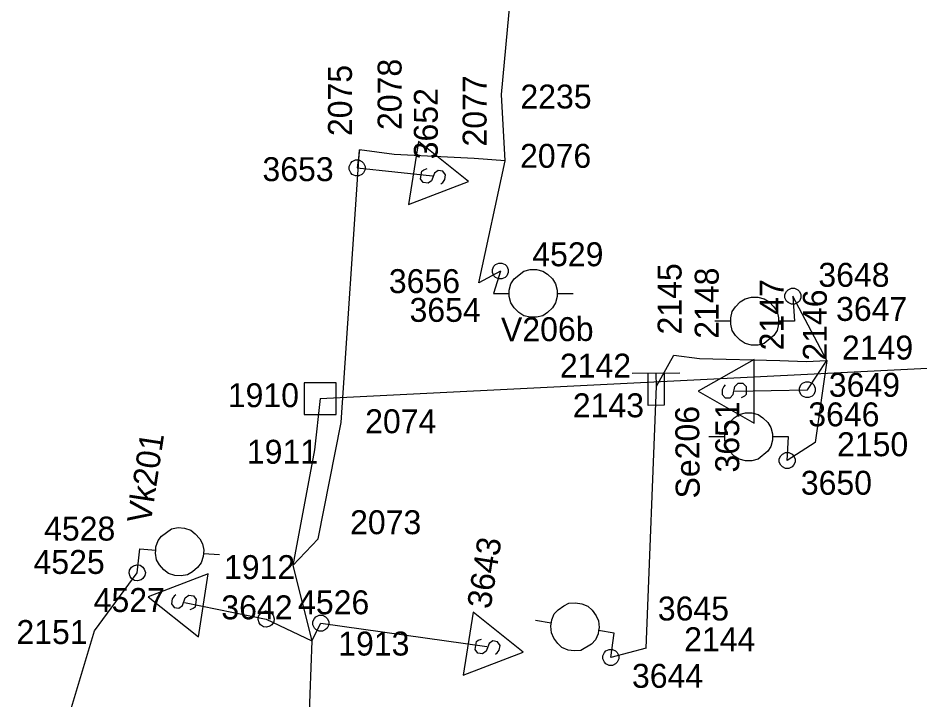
# Model space of a CAD drawing. Extents: x -535557 to -534097, y -1142175 to -1136716.
# Drawn here: x -534447.47 to -534419.2, y -1139833.95 to -1139812.57 of the extents above; entities that cross this region are included whole.
import ezdxf

# ---------------------------------------------------------------- set-up
doc = ezdxf.new("R2010")
doc.units = 0
doc.layers.add('Default', color=7, linetype='Continuous')
doc.layers.add('SS_SZDC', color=7, linetype='Continuous')

# ---------------------------------------------------------------- blocks, each defined once
blk = doc.blocks.new('POINT_DISPLAY')
at = {"layer": 'Default'}
blk.add_line((0, 0), (0, 0), dxfattribs=at)

msp = doc.modelspace()

# ---------------------------------------------------------------- linework, layer by layer
at = {"layer": 'SS_SZDC'}
for p, q in [((-534432.319, -1139814.969), (-534432.02, -1139811.829)), ((-534432.199, -1139817.049), (-534432.319, -1139814.969)), ((-534434.916, -1139816.438), (-534435.229, -1139818.413)), ((-534433.344, -1139817.699), (-534434.916, -1139816.438)), ((-534437.34, -1139825.25), (-534436.76, -1139816.7)), ((-534436.76, -1139816.7), (-534436.84, -1139817.27)), ((-534435.68, -1139816.85), (-534436.76, -1139816.7)), ((-534436.99, -1139817.07), (-534436.89, -1139817.02)), ((-534436.89, -1139817.02), (-534436.79, -1139817.02)), ((-534436.79, -1139817.02), (-534436.69, -1139817.07)), ((-534433.17, -1139816.969), (-534435.68, -1139816.85)), ((-534432.199, -1139817.049), (-534433.17, -1139816.969)), ((-534437.09, -1139817.22), (-534437.04, -1139817.12)), ((-534437.09, -1139817.32), (-534437.09, -1139817.22)), ((-534437.04, -1139817.42), (-534437.09, -1139817.32)), ((-534437.04, -1139817.12), (-534436.99, -1139817.07)), ((-534436.84, -1139817.27), (-534434.479, -1139817.52)), ((-534436.69, -1139817.07), (-534436.64, -1139817.12)), ((-534436.64, -1139817.12), (-534436.59, -1139817.22)), ((-534436.59, -1139817.32), (-534436.64, -1139817.42)), ((-534436.59, -1139817.22), (-534436.59, -1139817.32)), ((-534434.81, -1139817.366), (-534434.752, -1139817.324)), ((-534434.752, -1139817.324), (-534434.646, -1139817.291)), ((-534433.029, -1139820.87), (-534432.199, -1139817.049)), ((-534436.99, -1139817.47), (-534437.04, -1139817.42)), ((-534436.89, -1139817.52), (-534436.99, -1139817.47)), ((-534436.79, -1139817.52), (-534436.89, -1139817.52)), ((-534436.69, -1139817.47), (-534436.79, -1139817.52)), ((-534436.64, -1139817.42), (-534436.69, -1139817.47)), ((-534434.849, -1139817.613), (-534434.81, -1139817.366)), ((-534434.414, -1139817.429), (-534434.503, -1139817.668)), ((-534434.3, -1139817.345), (-534434.414, -1139817.429)), ((-534434.152, -1139817.369), (-534434.3, -1139817.345)), ((-534434.069, -1139817.483), (-534434.152, -1139817.369)), ((-534434.092, -1139817.631), (-534434.069, -1139817.483)), ((-534435.229, -1139818.413), (-534433.344, -1139817.699)), ((-534434.766, -1139817.727), (-534434.849, -1139817.613)), ((-534434.617, -1139817.751), (-534434.766, -1139817.727)), ((-534434.503, -1139817.668), (-534434.617, -1139817.751)), ((-534434.214, -1139817.764), (-534434.157, -1139817.722)), ((-534434.157, -1139817.722), (-534434.092, -1139817.631)), ((-534432.6, -1139820.45), (-534432.55, -1139820.35)), ((-534432.55, -1139820.35), (-534432.5, -1139820.3)), ((-534432.5, -1139820.3), (-534432.4, -1139820.25)), ((-534432.4, -1139820.25), (-534432.3, -1139820.25)), ((-534432.3, -1139820.25), (-534432.2, -1139820.3)), ((-534432.2, -1139820.3), (-534432.15, -1139820.35)), ((-534432.15, -1139820.35), (-534432.1, -1139820.45)), ((-534432.35, -1139820.5), (-534433.029, -1139820.87)), ((-534432.6, -1139820.55), (-534432.6, -1139820.45)), ((-534432.55, -1139820.65), (-534432.6, -1139820.55)), ((-534432.35, -1139820.5), (-534432.569, -1139821.2)), ((-534432.5, -1139820.7), (-534432.55, -1139820.65)), ((-534432.4, -1139820.75), (-534432.5, -1139820.7)), ((-534432.2, -1139820.7), (-534432.3, -1139820.75)), ((-534432.15, -1139820.65), (-534432.2, -1139820.7)), ((-534432.1, -1139820.55), (-534432.15, -1139820.65)), ((-534432.1, -1139820.45), (-534432.1, -1139820.55)), ((-534431.919, -1139820.75), (-534431.619, -1139820.5)), ((-534431.619, -1139820.5), (-534431.419, -1139820.45)), ((-534431.419, -1139820.45), (-534431.219, -1139820.45)), ((-534431.219, -1139820.45), (-534431.019, -1139820.5)), ((-534431.019, -1139820.5), (-534430.869, -1139820.6)), ((-534430.869, -1139820.6), (-534430.719, -1139820.75)), ((-534432.3, -1139820.75), (-534432.4, -1139820.75)), ((-534432.069, -1139821.1), (-534432.019, -1139820.9)), ((-534432.019, -1139820.9), (-534431.919, -1139820.75)), ((-534430.719, -1139820.75), (-534430.619, -1139820.9)), ((-534430.619, -1139820.9), (-534430.569, -1139821.1)), ((-534432.569, -1139821.2), (-534432.069, -1139821.2)), ((-534432.069, -1139821.2), (-534432.069, -1139821.1)), ((-534432.069, -1139821.3), (-534432.069, -1139821.2)), ((-534430.569, -1139821.1), (-534430.569, -1139821.3)), ((-534430.569, -1139821.2), (-534430.069, -1139821.2)), ((-534423.43, -1139821.24), (-534423.38, -1139821.14)), ((-534423.43, -1139821.34), (-534423.43, -1139821.24)), ((-534423.38, -1139821.14), (-534423.33, -1139821.09)), ((-534423.33, -1139821.09), (-534423.23, -1139821.04)), ((-534423.23, -1139821.04), (-534423.13, -1139821.04)), ((-534423.13, -1139821.04), (-534423.03, -1139821.09)), ((-534423.03, -1139821.09), (-534422.98, -1139821.14)), ((-534422.98, -1139821.14), (-534422.93, -1139821.24)), ((-534422.93, -1139821.24), (-534422.93, -1139821.34)), ((-534432.019, -1139821.5), (-534432.069, -1139821.3)), ((-534431.919, -1139821.65), (-534432.019, -1139821.5)), ((-534430.619, -1139821.5), (-534430.719, -1139821.65)), ((-534430.569, -1139821.3), (-534430.619, -1139821.5)), ((-534424.98, -1139821.619), (-534424.83, -1139821.469)), ((-534424.83, -1139821.469), (-534424.68, -1139821.369)), ((-534424.68, -1139821.369), (-534424.48, -1139821.319)), ((-534424.48, -1139821.319), (-534424.28, -1139821.319)), ((-534424.28, -1139821.319), (-534424.08, -1139821.369)), ((-534424.08, -1139821.369), (-534423.93, -1139821.469)), ((-534423.93, -1139821.469), (-534423.78, -1139821.619)), ((-534423.38, -1139821.44), (-534423.43, -1139821.34)), ((-534423.33, -1139821.49), (-534423.38, -1139821.44)), ((-534423.23, -1139821.54), (-534423.33, -1139821.49)), ((-534423.13, -1139821.54), (-534423.23, -1139821.54)), ((-534422.119, -1139823.309), (-534423.18, -1139821.29)), ((-534423.18, -1139821.29), (-534423.13, -1139822.069)), ((-534423.03, -1139821.49), (-534423.13, -1139821.54)), ((-534422.98, -1139821.44), (-534423.03, -1139821.49)), ((-534422.93, -1139821.34), (-534422.98, -1139821.44)), ((-534431.769, -1139821.8), (-534431.919, -1139821.65)), ((-534431.619, -1139821.9), (-534431.769, -1139821.8)), ((-534430.869, -1139821.8), (-534431.019, -1139821.9)), ((-534430.719, -1139821.65), (-534430.869, -1139821.8)), ((-534425.13, -1139821.969), (-534425.08, -1139821.769)), ((-534425.08, -1139821.769), (-534424.98, -1139821.619)), ((-534423.78, -1139821.619), (-534423.68, -1139821.769)), ((-534423.68, -1139821.769), (-534423.63, -1139821.969)), ((-534431.419, -1139821.95), (-534431.619, -1139821.9)), ((-534431.219, -1139821.95), (-534431.419, -1139821.95)), ((-534431.019, -1139821.9), (-534431.219, -1139821.95)), ((-534425.13, -1139822.069), (-534425.63, -1139822.069)), ((-534425.13, -1139822.169), (-534425.13, -1139821.969)), ((-534423.63, -1139821.969), (-534423.63, -1139822.069)), ((-534423.13, -1139822.069), (-534423.63, -1139822.069)), ((-534423.63, -1139822.069), (-534423.63, -1139822.169)), ((-534425.08, -1139822.369), (-534425.13, -1139822.169)), ((-534424.98, -1139822.519), (-534425.08, -1139822.369)), ((-534423.68, -1139822.369), (-534423.78, -1139822.519)), ((-534423.63, -1139822.169), (-534423.68, -1139822.369)), ((-534424.83, -1139822.669), (-534424.98, -1139822.519)), ((-534424.68, -1139822.769), (-534424.83, -1139822.669)), ((-534423.78, -1139822.519), (-534424.08, -1139822.769)), ((-534438, -1139824.5), (-534406.38, -1139822.92)), ((-534424.48, -1139822.819), (-534424.68, -1139822.769)), ((-534424.28, -1139822.819), (-534424.48, -1139822.819)), ((-534424.08, -1139822.769), (-534424.28, -1139822.819)), ((-534427.46, -1139824.11), (-534426.909, -1139823.139)), ((-534426.909, -1139823.139), (-534426.109, -1139823.239)), ((-534426.109, -1139823.239), (-534423.59, -1139823.309)), ((-534424.4, -1139823.27), (-534426.15, -1139824.27)), ((-534424.4, -1139825.27), (-534424.4, -1139823.27)), ((-534423.59, -1139823.309), (-534422.77, -1139823.34)), ((-534422.77, -1139823.34), (-534422.119, -1139823.309)), ((-534422.729, -1139824.219), (-534422.119, -1139823.309)), ((-534422.119, -1139823.309), (-534422.479, -1139825.879)), ((-534426.72, -1139823.705), (-534428.219, -1139823.714)), ((-534427.713, -1139824.711), (-534427.719, -1139823.711)), ((-534427.46, -1139824.11), (-534427.47, -1139823.709)), ((-534427.22, -1139823.708), (-534427.213, -1139824.708)), ((-534437.5, -1139824), (-534438.5, -1139824)), ((-534438.5, -1139824), (-534438.5, -1139825)), ((-534437.5, -1139825), (-534437.5, -1139824)), ((-534427.779, -1139832.319), (-534427.46, -1139824.11)), ((-534425.3, -1139824.07), (-534425.349, -1139824.12)), ((-534425, -1139824.12), (-534424.9, -1139824.02)), ((-534424.9, -1139824.02), (-534424.75, -1139824.02)), ((-534424.75, -1139824.02), (-534424.65, -1139824.12)), ((-534422.979, -1139824.169), (-534422.929, -1139824.069)), ((-534422.929, -1139824.069), (-534422.879, -1139824.019)), ((-534422.879, -1139824.019), (-534422.779, -1139823.969)), ((-534422.779, -1139823.969), (-534422.679, -1139823.969)), ((-534422.679, -1139823.969), (-534422.579, -1139824.019)), ((-534422.579, -1139824.019), (-534422.529, -1139824.069)), ((-534422.529, -1139824.069), (-534422.479, -1139824.169)), ((-534426.15, -1139824.27), (-534424.4, -1139825.27)), ((-534425.349, -1139824.12), (-534425.4, -1139824.22)), ((-534425.4, -1139824.22), (-534425.4, -1139824.37)), ((-534425.4, -1139824.37), (-534425.3, -1139824.47)), ((-534425.15, -1139824.47), (-534425.05, -1139824.37)), ((-534425.05, -1139824.37), (-534425, -1139824.12)), ((-534425, -1139824.27), (-534422.729, -1139824.219)), ((-534424.65, -1139824.37), (-534424.699, -1139824.42)), ((-534424.65, -1139824.12), (-534424.65, -1139824.37)), ((-534422.979, -1139824.269), (-534422.979, -1139824.169)), ((-534422.929, -1139824.369), (-534422.979, -1139824.269)), ((-534422.879, -1139824.419), (-534422.929, -1139824.369)), ((-534422.529, -1139824.369), (-534422.579, -1139824.419)), ((-534422.479, -1139824.269), (-534422.529, -1139824.369)), ((-534422.479, -1139824.169), (-534422.479, -1139824.269)), ((-534438, -1139824.5), (-534438.17, -1139826.1)), ((-534425.3, -1139824.47), (-534425.15, -1139824.47)), ((-534424.699, -1139824.42), (-534424.8, -1139824.47)), ((-534422.779, -1139824.469), (-534422.879, -1139824.419)), ((-534422.679, -1139824.469), (-534422.779, -1139824.469)), ((-534422.579, -1139824.419), (-534422.679, -1139824.469)), ((-534427.213, -1139824.708), (-534427.713, -1139824.711)), ((-534424.869, -1139825), (-534424.669, -1139824.95)), ((-534424.669, -1139824.95), (-534424.469, -1139824.95)), ((-534424.469, -1139824.95), (-534424.269, -1139825)), ((-534438.5, -1139825), (-534437.5, -1139825)), ((-534425.169, -1139825.25), (-534425.019, -1139825.1)), ((-534425.019, -1139825.1), (-534424.869, -1139825)), ((-534424.269, -1139825), (-534424.119, -1139825.1)), ((-534424.119, -1139825.1), (-534423.969, -1139825.25)), ((-534438.06, -1139828.899), (-534437.34, -1139825.25)), ((-534425.319, -1139825.6), (-534425.269, -1139825.4)), ((-534425.269, -1139825.4), (-534425.169, -1139825.25)), ((-534423.969, -1139825.25), (-534423.869, -1139825.4)), ((-534423.869, -1139825.4), (-534423.819, -1139825.6)), ((-534425.319, -1139825.7), (-534425.819, -1139825.7)), ((-534425.319, -1139825.8), (-534425.319, -1139825.6)), ((-534425.269, -1139826), (-534425.319, -1139825.8)), ((-534423.819, -1139825.8), (-534423.869, -1139826)), ((-534423.819, -1139825.6), (-534423.819, -1139825.7)), ((-534423.319, -1139825.7), (-534423.819, -1139825.7)), ((-534423.819, -1139825.7), (-534423.819, -1139825.8)), ((-534423.359, -1139826.44), (-534423.319, -1139825.7)), ((-534425.169, -1139826.15), (-534425.269, -1139826)), ((-534423.869, -1139826), (-534423.969, -1139826.15)), ((-534422.479, -1139825.879), (-534423.359, -1139826.44)), ((-534438.17, -1139826.1), (-534438.85, -1139829.729)), ((-534425.019, -1139826.3), (-534425.169, -1139826.15)), ((-534424.869, -1139826.4), (-534425.019, -1139826.3)), ((-534423.969, -1139826.15), (-534424.269, -1139826.4)), ((-534423.609, -1139826.39), (-534423.559, -1139826.29)), ((-534423.559, -1139826.29), (-534423.509, -1139826.24)), ((-534423.509, -1139826.24), (-534423.409, -1139826.19)), ((-534423.409, -1139826.19), (-534423.309, -1139826.19)), ((-534423.309, -1139826.19), (-534423.209, -1139826.24)), ((-534423.209, -1139826.24), (-534423.159, -1139826.29)), ((-534423.159, -1139826.29), (-534423.109, -1139826.39)), ((-534424.669, -1139826.45), (-534424.869, -1139826.4)), ((-534424.469, -1139826.45), (-534424.669, -1139826.45)), ((-534424.269, -1139826.4), (-534424.469, -1139826.45)), ((-534423.609, -1139826.49), (-534423.609, -1139826.39)), ((-534423.559, -1139826.59), (-534423.609, -1139826.49)), ((-534423.509, -1139826.64), (-534423.559, -1139826.59)), ((-534423.409, -1139826.69), (-534423.509, -1139826.64)), ((-534423.209, -1139826.64), (-534423.309, -1139826.69)), ((-534423.159, -1139826.59), (-534423.209, -1139826.64)), ((-534423.109, -1139826.49), (-534423.159, -1139826.59)), ((-534423.109, -1139826.39), (-534423.109, -1139826.49)), ((-534423.309, -1139826.69), (-534423.409, -1139826.69)), ((-534442.969, -1139828.807), (-534442.652, -1139828.58)), ((-534442.652, -1139828.58), (-534442.449, -1139828.544)), ((-534442.449, -1139828.544), (-534442.249, -1139828.559)), ((-534442.249, -1139828.559), (-534442.053, -1139828.623)), ((-534442.053, -1139828.623), (-534441.911, -1139828.733)), ((-534443.079, -1139828.95), (-534442.969, -1139828.807)), ((-534441.911, -1139828.733), (-534441.772, -1139828.894)), ((-534441.772, -1139828.894), (-534441.683, -1139829.051)), ((-534438.85, -1139829.729), (-534438.06, -1139828.899)), ((-534443.151, -1139829.245), (-534443.144, -1139829.146)), ((-534443.144, -1139829.146), (-534443.079, -1139828.95)), ((-534441.683, -1139829.051), (-534441.647, -1139829.254)), ((-534443.729, -1139829.959), (-534443.649, -1139829.209)), ((-534443.649, -1139829.209), (-534443.151, -1139829.245)), ((-534443.158, -1139829.345), (-534443.151, -1139829.245)), ((-534443.123, -1139829.548), (-534443.158, -1139829.345)), ((-534441.662, -1139829.453), (-534441.726, -1139829.649)), ((-534441.647, -1139829.254), (-534441.662, -1139829.453)), ((-534441.655, -1139829.353), (-534441.156, -1139829.389)), ((-534443.905, -1139829.781), (-534443.848, -1139829.739)), ((-534443.848, -1139829.739), (-534443.741, -1139829.705)), ((-534443.741, -1139829.705), (-534443.643, -1139829.72)), ((-534443.643, -1139829.72), (-534443.551, -1139829.784)), ((-534443.034, -1139829.705), (-534443.123, -1139829.548)), ((-534442.895, -1139829.865), (-534443.034, -1139829.705)), ((-534441.726, -1139829.649), (-534441.837, -1139829.791)), ((-534438.85, -1139829.729), (-534438.26, -1139832.09)), ((-534445.069, -1139831.78), (-534443.729, -1139829.959)), ((-534443.984, -1139829.971), (-534443.969, -1139829.873)), ((-534443.95, -1139830.078), (-534443.984, -1139829.971)), ((-534443.969, -1139829.873), (-534443.905, -1139829.781)), ((-534443.49, -1139830.046), (-534443.554, -1139830.138)), ((-534443.551, -1139829.784), (-534443.509, -1139829.841)), ((-534443.509, -1139829.841), (-534443.475, -1139829.948)), ((-534443.475, -1139829.948), (-534443.49, -1139830.046)), ((-534441.506, -1139829.991), (-534443.386, -1139830.717)), ((-534442.752, -1139829.976), (-534442.895, -1139829.865)), ((-534442.556, -1139830.04), (-534442.752, -1139829.976)), ((-534442.357, -1139830.055), (-534442.556, -1139830.04)), ((-534442.154, -1139830.019), (-534442.357, -1139830.055)), ((-534441.997, -1139829.93), (-534442.154, -1139830.019)), ((-534441.837, -1139829.791), (-534441.997, -1139829.93)), ((-534441.806, -1139831.968), (-534441.506, -1139829.991)), ((-534443.908, -1139830.135), (-534443.95, -1139830.078)), ((-534443.816, -1139830.199), (-534443.908, -1139830.135)), ((-534443.718, -1139830.214), (-534443.816, -1139830.199)), ((-534443.611, -1139830.18), (-534443.718, -1139830.214)), ((-534443.554, -1139830.138), (-534443.611, -1139830.18)), ((-534443.386, -1139830.717), (-534441.806, -1139831.968)), ((-534442.637, -1139830.78), (-534442.66, -1139830.928)), ((-534442.573, -1139830.689), (-534442.637, -1139830.78)), ((-534442.516, -1139830.647), (-534442.573, -1139830.689)), ((-534442.314, -1139830.981), (-534442.227, -1139830.741)), ((-534442.25, -1139830.889), (-534439.689, -1139831.409)), ((-534442.227, -1139830.741), (-534442.113, -1139830.657)), ((-534442.113, -1139830.657), (-534441.965, -1139830.68)), ((-534441.965, -1139830.68), (-534441.881, -1139830.794)), ((-534441.881, -1139830.794), (-534441.918, -1139831.041)), ((-534442.66, -1139830.928), (-534442.576, -1139831.042)), ((-534442.576, -1139831.042), (-534442.428, -1139831.065)), ((-534442.428, -1139831.065), (-534442.314, -1139830.981)), ((-534441.975, -1139831.083), (-534442.082, -1139831.117)), ((-534441.918, -1139831.041), (-534441.975, -1139831.083)), ((-534439.808, -1139831.189), (-534439.701, -1139831.155)), ((-534439.701, -1139831.155), (-534439.603, -1139831.17)), ((-534439.603, -1139831.17), (-534439.511, -1139831.234)), ((-534430.659, -1139831.248), (-534430.536, -1139831.116)), ((-534430.536, -1139831.116), (-534430.365, -1139830.991)), ((-534430.365, -1139830.991), (-534430.201, -1139830.916)), ((-534430.201, -1139830.916), (-534429.996, -1139830.898)), ((-534429.996, -1139830.898), (-534429.798, -1139830.929)), ((-534429.798, -1139830.929), (-534429.608, -1139831.01)), ((-534429.608, -1139831.01), (-534429.476, -1139831.132)), ((-534429.476, -1139831.132), (-534429.351, -1139831.303)), ((-534439.944, -1139831.421), (-534439.929, -1139831.323)), ((-534439.91, -1139831.528), (-534439.944, -1139831.421)), ((-534439.929, -1139831.323), (-534439.865, -1139831.231)), ((-534439.865, -1139831.231), (-534439.808, -1139831.189)), ((-534439.689, -1139831.409), (-534438.26, -1139832.09)), ((-534439.511, -1139831.234), (-534439.469, -1139831.291)), ((-534439.469, -1139831.291), (-534439.435, -1139831.398)), ((-534439.435, -1139831.398), (-534439.45, -1139831.496)), ((-534438.229, -1139831.49), (-534438.179, -1139831.39)), ((-534438.179, -1139831.39), (-534438.129, -1139831.34)), ((-534438.129, -1139831.34), (-534438.029, -1139831.29)), ((-534438.029, -1139831.29), (-534437.929, -1139831.29)), ((-534437.929, -1139831.29), (-534437.829, -1139831.34)), ((-534437.829, -1139831.34), (-534437.779, -1139831.39)), ((-534437.779, -1139831.39), (-534437.729, -1139831.49)), ((-534433.206, -1139831.188), (-534433.519, -1139833.163)), ((-534431.634, -1139832.449), (-534433.206, -1139831.188)), ((-534430.755, -1139831.537), (-534431.249, -1139831.458)), ((-534430.771, -1139831.635), (-534430.739, -1139831.438)), ((-534430.739, -1139831.438), (-534430.659, -1139831.248)), ((-534429.351, -1139831.303), (-534429.276, -1139831.467)), ((-534439.868, -1139831.585), (-534439.91, -1139831.528)), ((-534439.776, -1139831.649), (-534439.868, -1139831.585)), ((-534439.678, -1139831.664), (-534439.776, -1139831.649)), ((-534439.571, -1139831.63), (-534439.678, -1139831.664)), ((-534439.514, -1139831.588), (-534439.571, -1139831.63)), ((-534439.45, -1139831.496), (-534439.514, -1139831.588)), ((-534438.26, -1139832.09), (-534437.979, -1139831.54)), ((-534438.229, -1139831.59), (-534438.229, -1139831.49)), ((-534438.179, -1139831.69), (-534438.229, -1139831.59)), ((-534438.129, -1139831.74), (-534438.179, -1139831.69)), ((-534438.029, -1139831.79), (-534438.129, -1139831.74)), ((-534437.979, -1139831.54), (-534432.77, -1139832.27)), ((-534437.829, -1139831.74), (-534437.929, -1139831.79)), ((-534437.779, -1139831.69), (-534437.829, -1139831.74)), ((-534437.729, -1139831.59), (-534437.779, -1139831.69)), ((-534437.729, -1139831.49), (-534437.729, -1139831.59)), ((-534430.752, -1139831.841), (-534430.771, -1139831.635)), ((-534429.276, -1139831.467), (-534429.258, -1139831.673)), ((-534429.258, -1139831.673), (-534429.273, -1139831.771)), ((-534446.1, -1139835.219), (-534445.069, -1139831.78)), ((-534437.929, -1139831.79), (-534438.029, -1139831.79)), ((-534430.677, -1139832.005), (-534430.752, -1139831.841)), ((-534430.552, -1139832.176), (-534430.677, -1139832.005)), ((-534429.289, -1139831.87), (-534429.37, -1139832.06)), ((-534429.273, -1139831.771), (-534429.289, -1139831.87)), ((-534428.779, -1139831.85), (-534429.273, -1139831.771)), ((-534428.89, -1139832.61), (-534428.779, -1139831.85)), ((-534438.26, -1139832.09), (-534438.35, -1139834.6)), ((-534433.139, -1139832.363), (-534433.1, -1139832.116)), ((-534433.1, -1139832.116), (-534433.042, -1139832.074)), ((-534433.042, -1139832.074), (-534432.936, -1139832.041)), ((-534432.704, -1139832.179), (-534432.793, -1139832.418)), ((-534432.59, -1139832.095), (-534432.704, -1139832.179)), ((-534432.442, -1139832.119), (-534432.59, -1139832.095)), ((-534432.359, -1139832.233), (-534432.442, -1139832.119)), ((-534432.382, -1139832.381), (-534432.359, -1139832.233)), ((-534430.42, -1139832.298), (-534430.552, -1139832.176)), ((-534430.23, -1139832.379), (-534430.42, -1139832.298)), ((-534429.492, -1139832.192), (-534429.827, -1139832.392)), ((-534429.37, -1139832.06), (-534429.492, -1139832.192)), ((-534433.519, -1139833.163), (-534431.634, -1139832.449)), ((-534433.056, -1139832.477), (-534433.139, -1139832.363)), ((-534432.907, -1139832.501), (-534433.056, -1139832.477)), ((-534432.793, -1139832.418), (-534432.907, -1139832.501)), ((-534432.504, -1139832.514), (-534432.447, -1139832.472)), ((-534432.447, -1139832.472), (-534432.382, -1139832.381)), ((-534430.033, -1139832.41), (-534430.23, -1139832.379)), ((-534429.827, -1139832.392), (-534430.033, -1139832.41)), ((-534429.14, -1139832.56), (-534429.09, -1139832.46)), ((-534429.14, -1139832.66), (-534429.14, -1139832.56)), ((-534429.09, -1139832.46), (-534429.04, -1139832.41)), ((-534429.04, -1139832.41), (-534428.94, -1139832.36)), ((-534428.94, -1139832.36), (-534428.84, -1139832.36)), ((-534427.779, -1139832.319), (-534428.89, -1139832.61)), ((-534428.84, -1139832.36), (-534428.74, -1139832.41)), ((-534428.74, -1139832.41), (-534428.69, -1139832.46)), ((-534428.69, -1139832.46), (-534428.64, -1139832.56)), ((-534428.64, -1139832.56), (-534428.64, -1139832.66)), ((-534429.09, -1139832.76), (-534429.14, -1139832.66)), ((-534429.04, -1139832.81), (-534429.09, -1139832.76)), ((-534428.94, -1139832.86), (-534429.04, -1139832.81)), ((-534428.84, -1139832.86), (-534428.94, -1139832.86)), ((-534428.74, -1139832.81), (-534428.84, -1139832.86)), ((-534428.69, -1139832.76), (-534428.74, -1139832.81)), ((-534428.64, -1139832.66), (-534428.69, -1139832.76))]:
    msp.add_line(p, q, dxfattribs=at)

# ---------------------------------------------------------------- block references
for p in [(-534432.319, -1139814.969), (-534436.76, -1139816.7), (-534435.68, -1139816.85), (-534433.17, -1139816.969), (-534436.84, -1139817.27), (-534436.84, -1139817.27), (-534432.199, -1139817.049), (-534434.479, -1139817.52), (-534432.35, -1139820.5), (-534432.35, -1139820.5), (-534433.029, -1139820.87), (-534432.569, -1139821.2), (-534423.18, -1139821.29), (-534423.18, -1139821.29), (-534423.13, -1139822.069), (-534426.909, -1139823.139), (-534426.109, -1139823.239), (-534423.59, -1139823.309), (-534422.77, -1139823.34), (-534422.119, -1139823.309), (-534427.47, -1139823.709), (-534427.46, -1139824.11), (-534425, -1139824.27), (-534422.729, -1139824.219), (-534422.729, -1139824.219), (-534438, -1139824.5), (-534437.34, -1139825.25), (-534423.319, -1139825.7), (-534422.479, -1139825.879), (-534438.17, -1139826.1), (-534423.359, -1139826.44), (-534423.359, -1139826.44), (-534438.06, -1139828.899), (-534443.649, -1139829.209), (-534438.85, -1139829.729), (-534443.729, -1139829.959), (-534443.729, -1139829.959), (-534442.25, -1139830.889), (-534439.689, -1139831.409), (-534439.689, -1139831.409), (-534437.979, -1139831.54), (-534437.979, -1139831.54), (-534445.069, -1139831.78), (-534428.779, -1139831.85), (-534438.26, -1139832.09), (-534432.77, -1139832.27), (-534427.779, -1139832.319), (-534428.89, -1139832.61), (-534428.89, -1139832.61)]:
    msp.add_blockref('POINT_DISPLAY', p, dxfattribs=at)

# ---------------------------------------------------------------- texts
for s, rotation, p in [('2078', 90, (-534435.446, -1139816.079)), ('2075', 90, (-534437.001, -1139816.27)), ('2077', 90, (-534432.782, -1139816.597)), ('3652', 90, (-534434.31, -1139816.998)), ('2145', 90, (-534426.671, -1139822.488)), ('2148', 90, (-534425.508, -1139822.623)), ('2147', 90, (-534423.473, -1139822.988)), ('2146', 90, (-534422.119, -1139823.309)), ('V206b', 0.3757, (-534432.327, -1139822.709)), ('3651', 90, (-534424.865, -1139826.816)), ('Se206', 90.3756, (-534426.102, -1139827.628)), ('Vk201', 81.3757, (-534443.311, -1139828.445)), ('3643', 81, (-534432.658, -1139831.116))]:
    msp.add_text(s, height=0.75, rotation=rotation, dxfattribs=at).set_placement(p)
for s, p in [('2235', (-534431.722, -1139815.406)), ('2076', (-534431.733, -1139817.265)), ('3653', (-534439.806, -1139817.682)), ('4529', (-534431.35, -1139820.35)), ('3656', (-534435.845, -1139821.192)), ('3648', (-534422.384, -1139820.994)), ('3654', (-534435.196, -1139822.093)), ('3647', (-534421.829, -1139822.063)), ('2149', (-534421.644, -1139823.275)), ('2142', (-534430.484, -1139823.84)), ('3649', (-534422.056, -1139824.442)), ('1910', (-534440.892, -1139824.767)), ('2143', (-534430.079, -1139825.084)), ('3646', (-534422.7, -1139825.368)), ('2074', (-534436.587, -1139825.584)), ('1911', (-534440.294, -1139826.54)), ('2150', (-534421.799, -1139826.305)), ('3650', (-534422.934, -1139827.512)), ('2073', (-534437.06, -1139828.749)), ('4528', (-534446.649, -1139828.949)), ('4525', (-534446.98, -1139829.994)), ('1912', (-534441.012, -1139830.156)), ('4527', (-534445.095, -1139831.188)), ('4526', (-534438.689, -1139831.259)), ('3642', (-534441.094, -1139831.417)), ('3645', (-534427.415, -1139831.454)), ('2151', (-534447.516, -1139832.191)), ('2144', (-534426.59, -1139832.417)), ('1913', (-534437.43, -1139832.553)), ('3644', (-534428.225, -1139833.564))]:
    msp.add_text(s, height=0.75, dxfattribs=at).set_placement(p)

doc.saveas('drawing.dxf')
